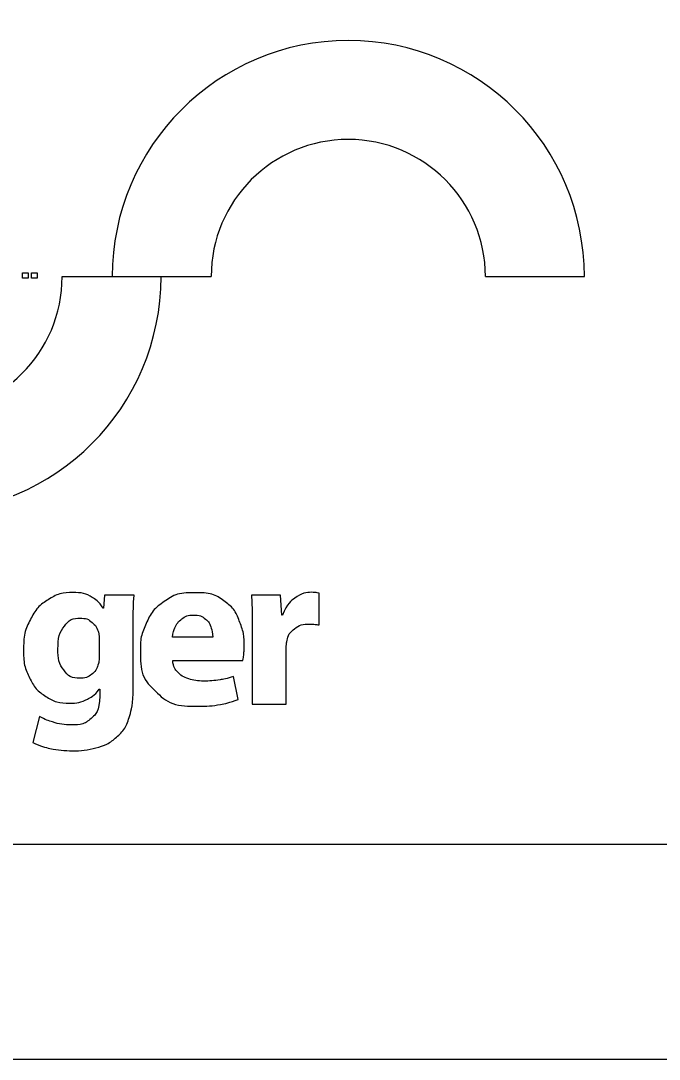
# Model space of a CAD drawing. Extents: x 433497 to 434382, y 6534486 to 6534993.
# Drawn here: x 434202.04 to 434216.89, y 6534486.03 to 6534510.18 of the extents above; entities that cross this region are included whole.
import ezdxf

# ---------------------------------------------------------------- set-up
doc = ezdxf.new("R2010")
doc.units = 0
doc.layers.add('VORMISTUS', color=7, linetype='Continuous')

msp = doc.modelspace()

# ---------------------------------------------------------------- linework, layer by layer
at = {"layer": 'VORMISTUS'}
for p, q in [((434203.007, 6534504.228), (434205.308, 6534504.228)), ((434204.172, 6534504.228), (434204.193, 6534504.228)), ((434204.193, 6534504.228), (434206.473, 6534504.228)), ((434212.851, 6534504.228), (434215.152, 6534504.228))]:
    msp.add_line(p, q, dxfattribs=at)
for points in [[(433496.616, 6534983.068), (433496.616, 6534486.033), (434381.616, 6534486.033), (434381.616, 6534983.068)], [(434376.616, 6534978.068), (433516.616, 6534978.068), (433516.616, 6534491.033), (434376.616, 6534491.033)], [(434191.616, 6534491.033), (434376.616, 6534491.033), (434376.616, 6534556.033), (434191.616, 6534556.033)], [(434202.215, 6534504.191), (434202.085, 6534504.191), (434202.085, 6534504.315), (434202.215, 6534504.315)], [(434202.426, 6534504.191), (434202.296, 6534504.191), (434202.296, 6534504.315), (434202.426, 6534504.315)]]:
    msp.add_lwpolyline(points, close=True, dxfattribs=at)
for points in [[(434204.679, 6534496.825), (434203.995, 6534496.825), (434203.969, 6534496.519), (434203.958, 6534496.519)], [(434208.135, 6534496.359), (434208.114, 6534496.359), (434208.083, 6534496.825), (434207.41, 6534496.825)], [(434208.986, 6534496.13), (434208.986, 6534496.872)], [(434204.658, 6534494.659), (434204.658, 6534496.068)], [(434206.508, 6534495.846), (434205.573, 6534495.846)], [(434207.43, 6534495.99), (434207.43, 6534494.289)], [(434203.87, 6534495.794), (434203.87, 6534495.42)], [(434207.43, 6534494.289), (434208.218, 6534494.289), (434208.218, 6534495.576)], [(434205.578, 6534495.306), (434207.213, 6534495.306)], [(434207.099, 6534494.4), (434206.995, 6534494.934)], [(434203.87, 6534494.638), (434203.881, 6534494.638), (434203.881, 6534494.477)], [(434202.483, 6534494), (434202.328, 6534493.399)]]:
    msp.add_lwpolyline(points, dxfattribs=at)
for centre, radius, start, end in [((434209.662, 6534504.228), 5.49, 0, 180), ((434209.662, 6534504.228), 3.189, 0, 180), ((434199.818, 6534504.228), 5.49, 180, 0), ((434199.818, 6534504.228), 3.189, 180, 0)]:
    msp.add_arc(centre, radius, start, end, dxfattribs=at)
for points in [[(434203.958, 6534496.519), (434203.863, 6534496.681), (434203.692, 6534496.78), (434203.522, 6534496.879), (434203.262, 6534496.882), (434202.944, 6534496.88), (434202.684, 6534496.717), (434202.424, 6534496.554), (434202.269, 6534496.255), (434202.114, 6534495.956), (434202.11, 6534495.545), (434202.112, 6534495.179), (434202.249, 6534494.903), (434202.385, 6534494.626), (434202.627, 6534494.47), (434202.868, 6534494.314), (434203.185, 6534494.311), (434203.404, 6534494.312), (434203.58, 6534494.397), (434203.756, 6534494.481), (434203.87, 6534494.638)], [(434204.658, 6534496.068), (434204.658, 6534496.349), (434204.664, 6534496.527), (434204.671, 6534496.705), (434204.679, 6534496.825)], [(434207.213, 6534495.306), (434207.221, 6534495.351), (434207.23, 6534495.433), (434207.238, 6534495.515), (434207.239, 6534495.618), (434207.241, 6534495.937), (434207.128, 6534496.224), (434207.015, 6534496.511), (434206.765, 6534496.693), (434206.516, 6534496.876), (434206.108, 6534496.882), (434205.667, 6534496.875), (434205.383, 6534496.674), (434205.099, 6534496.473), (434204.962, 6534496.166), (434204.825, 6534495.858), (434204.826, 6534495.53), (434204.829, 6534494.929), (434205.18, 6534494.587), (434205.53, 6534494.246), (434206.181, 6534494.239), (434206.439, 6534494.239), (434206.671, 6534494.279), (434206.903, 6534494.319), (434207.099, 6534494.4)], [(434207.41, 6534496.825), (434207.421, 6534496.665), (434207.426, 6534496.466), (434207.43, 6534496.267), (434207.43, 6534495.99)], [(434208.986, 6534496.872), (434208.945, 6534496.88), (434208.909, 6534496.884), (434208.872, 6534496.888), (434208.82, 6534496.888), (434208.626, 6534496.89), (434208.432, 6534496.763), (434208.239, 6534496.637), (434208.135, 6534496.359)], [(434203.87, 6534495.42), (434203.871, 6534495.369), (434203.865, 6534495.312), (434203.86, 6534495.256), (434203.844, 6534495.208), (434203.803, 6534495.069), (434203.692, 6534494.982), (434203.581, 6534494.894), (434203.424, 6534494.892), (434203.177, 6534494.898), (434203.044, 6534495.087), (434202.911, 6534495.275), (434202.909, 6534495.565), (434202.914, 6534495.913), (434203.06, 6534496.099), (434203.205, 6534496.284), (434203.429, 6534496.286), (434203.593, 6534496.284), (434203.702, 6534496.19), (434203.811, 6534496.096), (434203.855, 6534495.939), (434203.863, 6534495.903), (434203.866, 6534495.866), (434203.87, 6534495.829), (434203.87, 6534495.794)], [(434205.573, 6534495.846), (434205.582, 6534495.953), (434205.635, 6534496.071), (434205.687, 6534496.188), (434205.791, 6534496.271), (434205.896, 6534496.354), (434206.061, 6534496.358), (434206.241, 6534496.354), (434206.338, 6534496.268), (434206.436, 6534496.182), (434206.473, 6534496.064), (434206.51, 6534495.946), (434206.508, 6534495.846)], [(434208.218, 6534495.576), (434208.218, 6534495.623), (434208.222, 6534495.668), (434208.226, 6534495.713), (434208.233, 6534495.752), (434208.274, 6534495.937), (434208.414, 6534496.043), (434208.553, 6534496.149), (434208.773, 6534496.151), (434208.838, 6534496.151), (434208.889, 6534496.145), (434208.94, 6534496.138), (434208.986, 6534496.13)], [(434206.995, 6534494.934), (434206.837, 6534494.88), (434206.667, 6534494.853), (434206.496, 6534494.826), (434206.295, 6534494.826), (434206.108, 6534494.826), (434205.95, 6534494.878), (434205.791, 6534494.93), (434205.691, 6534495.037), (434205.591, 6534495.144), (434205.578, 6534495.306)], [(434202.328, 6534493.399), (434202.503, 6534493.305), (434202.744, 6534493.256), (434202.984, 6534493.207), (434203.242, 6534493.207), (434203.526, 6534493.204), (434203.793, 6534493.273), (434204.06, 6534493.342), (434204.269, 6534493.518), (434204.484, 6534493.71), (434204.572, 6534494.001), (434204.661, 6534494.291), (434204.658, 6534494.659)], [(434203.881, 6534494.477), (434203.875, 6534494.126), (434203.691, 6534493.966), (434203.508, 6534493.806), (434203.221, 6534493.809), (434202.992, 6534493.812), (434202.8, 6534493.869), (434202.607, 6534493.927), (434202.483, 6534494)]]:
    msp.add_open_spline(points, degree=3, dxfattribs=at)

doc.saveas('drawing.dxf')
